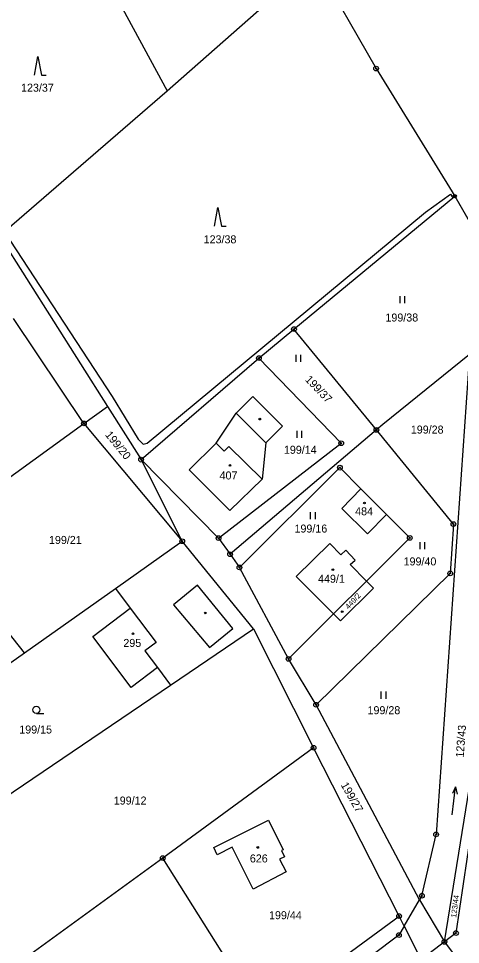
# Model space of a CAD drawing. Extents: x -445050 to -440454, y -1134563 to -1129741.
# Drawn here: x -442125.8 to -442032, y -1130424.7 to -1130227.9 of the extents above; entities that cross this region are included whole.
import ezdxf

# ---------------------------------------------------------------- set-up
doc = ezdxf.new("R2010")
doc.units = 0
for name, color, linetype in [('Vrstva 1', 7, 'Continuous'), ('Vrstva 16', 7, 'Continuous'), ('Vrstva 18', 7, 'Continuous'), ('Vrstva 19', 7, 'Continuous'), ('Vrstva 24', 7, 'Continuous'), ('Vrstva 25', 7, 'Continuous'), ('Vrstva 3', 7, 'Continuous'), ('Vrstva 37', 7, 'Continuous'), ('Vrstva 4', 7, 'Continuous'), ('Vrstva 52', 7, 'Continuous'), ('Vrstva 6', 7, 'Continuous')]:
    doc.layers.add(name, color=color, linetype=linetype)

msp = doc.modelspace()

# ---------------------------------------------------------------- linework, layer by layer
at = {"layer": 'Vrstva 1'}
for points in [[(-442062.98, -1130215.68), (-442049.88, -1130238.57)], [(-442049.88, -1130238.57), (-442033.18, -1130265.67)], [(-442067.32, -1130293.93), (-442033.18, -1130265.67)], [(-442033.18, -1130265.67), (-442023.23, -1130283.02)], [(-442129.93, -1130274.13), (-442106.94, -1130310.35)], [(-442111.91, -1130313.95), (-442126.89, -1130291.66)], [(-442074.76, -1130300.09), (-442067.32, -1130293.93)], [(-442049.81, -1130315.35), (-442067.32, -1130293.93)], [(-442099.77, -1130321.66), (-442074.76, -1130300.09)], [(-442057.29, -1130318.17), (-442074.76, -1130300.09)], [(-442030.04, -1130299.3), (-442048.47, -1130314.21)], [(-442030.04, -1130299.3), (-442037.16, -1130401.29)], [(-442079.61, -1130311.75), (-442076.09, -1130308.24)], [(-442076.09, -1130308.24), (-442069.79, -1130314.57)], [(-442111.91, -1130313.95), (-442106.94, -1130310.35)], [(-442106.94, -1130310.35), (-442099.77, -1130321.66)], [(-442083.87, -1130318.13), (-442079.61, -1130311.75)], [(-442144.47, -1130337.53), (-442111.91, -1130313.95)], [(-442111.91, -1130313.95), (-442091.05, -1130339.01)], [(-442049.81, -1130315.35), (-442080.89, -1130341.77)], [(-442069.79, -1130314.57), (-442073.3, -1130318.09)], [(-442048.47, -1130314.21), (-442049.81, -1130315.35)], [(-442033.47, -1130335.34), (-442049.81, -1130315.35)], [(-442083.87, -1130318.13), (-442089.58, -1130323.84)], [(-442083.34, -1130338.34), (-442057.29, -1130318.17)], [(-442073.3, -1130318.09), (-442074.08, -1130325.81)], [(-442099.77, -1130321.66), (-442083.34, -1130338.34)], [(-442091.05, -1130339.01), (-442099.77, -1130321.66)], [(-442089.58, -1130323.84), (-442080.91, -1130332.48)], [(-442078.89, -1130344.57), (-442057.58, -1130323.36)], [(-442057.58, -1130323.36), (-442053.13, -1130327.85)], [(-442080.91, -1130332.48), (-442074.08, -1130325.81)], [(-442057.19, -1130332.02), (-442053.13, -1130327.85)], [(-442053.13, -1130327.85), (-442047.7, -1130333.31)], [(-442051.69, -1130337.41), (-442057.19, -1130332.02)], [(-442047.7, -1130333.31), (-442051.69, -1130337.41)], [(-442047.7, -1130333.31), (-442042.74, -1130338.3)], [(-442033.47, -1130335.34), (-442034.16, -1130345.84)], [(-442124.54, -1130362.67), (-442144.47, -1130337.53)], [(-442105.24, -1130349.04), (-442091.05, -1130339.01)], [(-442075.95, -1130357.63), (-442091.05, -1130339.01)], [(-442083.34, -1130338.34), (-442080.89, -1130341.77)], [(-442059.74, -1130339.51), (-442066.85, -1130346.48)], [(-442057.37, -1130341.91), (-442059.74, -1130339.51)], [(-442051.9, -1130347.45), (-442042.74, -1130338.3)], [(-442056.32, -1130340.9), (-442057.37, -1130341.91)], [(-442054.32, -1130342.99), (-442056.32, -1130340.9)], [(-442080.89, -1130341.77), (-442078.89, -1130344.57)], [(-442055.38, -1130343.92), (-442054.32, -1130342.99)], [(-442068.48, -1130364.01), (-442078.89, -1130344.57)], [(-442055.38, -1130343.92), (-442051.9, -1130347.45)], [(-442066.85, -1130346.48), (-442058.9, -1130354.44)], [(-442034.16, -1130345.84), (-442062.64, -1130373.74)], [(-442058.9, -1130354.44), (-442051.9, -1130347.45)], [(-442051.9, -1130347.45), (-442050.42, -1130348.94)], [(-442124.54, -1130362.67), (-442105.24, -1130349.04)], [(-442105.24, -1130349.04), (-442102.08, -1130353.18)], [(-442057.45, -1130355.89), (-442050.42, -1130348.94)], [(-442110.05, -1130359.2), (-442102.08, -1130353.18)], [(-442068.48, -1130364.01), (-442058.9, -1130354.44)], [(-442058.9, -1130354.44), (-442057.45, -1130355.89)], [(-442101.86, -1130370.04), (-442110.05, -1130359.2)], [(-442093.55, -1130369.56), (-442075.95, -1130357.63)], [(-442075.95, -1130357.63), (-442063.15, -1130382.88)], [(-442158.76, -1130386.85), (-442124.54, -1130362.67)], [(-442062.64, -1130373.74), (-442068.48, -1130364.01)], [(-442096.28, -1130365.83), (-442101.86, -1130370.04)], [(-442096.28, -1130365.83), (-442093.55, -1130369.56)], [(-442145.71, -1130404.93), (-442093.55, -1130369.56)], [(-442040.67, -1130415.17), (-442062.64, -1130373.74)], [(-442063.15, -1130382.88), (-442095.19, -1130406.3)], [(-442045.02, -1130418.63), (-442063.15, -1130382.88)], [(-442084.37, -1130404.08), (-442072.76, -1130398.24)], [(-442072.76, -1130398.24), (-442069.59, -1130404.53)], [(-442040.16, -1130414.3), (-442037.16, -1130401.29)], [(-442029.86, -1130401.29), (-442032.93, -1130422.24)], [(-442083.62, -1130405.59), (-442084.37, -1130404.08)], [(-442080.43, -1130403.98), (-442083.62, -1130405.59)], [(-442075.99, -1130412.9), (-442080.43, -1130403.98)], [(-442069.59, -1130404.53), (-442069.99, -1130404.73)], [(-442095.19, -1130406.3), (-442127.06, -1130429.59)], [(-442074.02, -1130440), (-442095.19, -1130406.3)], [(-442069.33, -1130406.02), (-442070.41, -1130406.56)], [(-442069.99, -1130404.73), (-442069.33, -1130406.02)], [(-442070.41, -1130406.56), (-442068.97, -1130409.24)], [(-442068.97, -1130409.24), (-442075.99, -1130412.9)], [(-442040.16, -1130414.3), (-442040.67, -1130415.17)], [(-442043.93, -1130420.76), (-442040.67, -1130415.17)], [(-442074.02, -1130440), (-442045.02, -1130418.63)], [(-442043.93, -1130420.76), (-442045.02, -1130418.63)], [(-442043.93, -1130420.76), (-442045.04, -1130422.66)], [(-442032.93, -1130422.24), (-442035.38, -1130424.12)], [(-442045.04, -1130422.66), (-442100.4, -1130464.42)], [(-442035.38, -1130424.12), (-442097.62, -1130471.91)], [(-442035.38, -1130424.12), (-442000.31, -1130471)]]:
    msp.add_lwpolyline(points, dxfattribs=at)
at = {"layer": 'Vrstva 24'}
for centre, radius in [((-442049.88, -1130238.57), 0.5), ((-442049.88, -1130238.57), 0.1), ((-442033.18, -1130265.67), 0.335), ((-442033.18, -1130265.67), 0.067), ((-442067.32, -1130293.93), 0.5), ((-442067.32, -1130293.93), 0.1), ((-442074.76, -1130300.09), 0.5), ((-442074.76, -1130300.09), 0.1), ((-442111.91, -1130313.95), 0.5), ((-442111.91, -1130313.95), 0.1), ((-442049.81, -1130315.35), 0.5), ((-442049.81, -1130315.35), 0.1), ((-442057.29, -1130318.17), 0.5), ((-442057.29, -1130318.17), 0.1), ((-442099.77, -1130321.66), 0.5), ((-442099.77, -1130321.66), 0.1), ((-442057.58, -1130323.36), 0.5), ((-442057.58, -1130323.36), 0.1), ((-442033.47, -1130335.34), 0.5), ((-442033.47, -1130335.34), 0.1), ((-442091.05, -1130339.01), 0.5), ((-442091.05, -1130339.01), 0.1), ((-442083.34, -1130338.34), 0.5), ((-442083.34, -1130338.34), 0.1), ((-442042.74, -1130338.3), 0.5), ((-442042.74, -1130338.3), 0.1), ((-442080.89, -1130341.77), 0.5), ((-442080.89, -1130341.77), 0.1), ((-442078.89, -1130344.57), 0.5), ((-442078.89, -1130344.57), 0.1), ((-442034.16, -1130345.84), 0.5), ((-442034.16, -1130345.84), 0.1), ((-442068.48, -1130364.01), 0.5), ((-442068.48, -1130364.01), 0.1), ((-442062.64, -1130373.74), 0.5), ((-442062.64, -1130373.74), 0.1), ((-442063.15, -1130382.88), 0.5), ((-442063.15, -1130382.88), 0.1), ((-442037.16, -1130401.29), 0.5), ((-442037.16, -1130401.29), 0.1), ((-442095.19, -1130406.3), 0.5), ((-442095.19, -1130406.3), 0.1), ((-442040.16, -1130414.3), 0.5), ((-442040.16, -1130414.3), 0.1), ((-442045.02, -1130418.63), 0.5), ((-442045.02, -1130418.63), 0.1), ((-442045.04, -1130422.66), 0.5), ((-442032.93, -1130422.24), 0.5), ((-442032.93, -1130422.24), 0.1), ((-442045.04, -1130422.66), 0.1), ((-442035.38, -1130424.12), 0.5), ((-442035.38, -1130424.12), 0.1)]:
    msp.add_circle(centre, radius, dxfattribs=at)
at = {"layer": 'Vrstva 25'}
for p, q in [((-442044.81, -1130288.39), (-442044.81, -1130286.89)), ((-442043.81, -1130288.39), (-442043.81, -1130286.89)), ((-442066.86, -1130300.86), (-442066.86, -1130299.36)), ((-442065.86, -1130300.86), (-442065.86, -1130299.36)), ((-442066.64, -1130317.05), (-442066.64, -1130315.55)), ((-442065.64, -1130317.05), (-442065.64, -1130315.55)), ((-442063.78, -1130334.29), (-442063.78, -1130332.79)), ((-442062.78, -1130334.29), (-442062.78, -1130332.79)), ((-442040.52, -1130340.7), (-442040.52, -1130339.2)), ((-442039.52, -1130340.7), (-442039.52, -1130339.2)), ((-442048.78, -1130372.45), (-442048.78, -1130370.95)), ((-442047.78, -1130372.45), (-442047.78, -1130370.95)), ((-442122.01, -1130375.56), (-442120.41, -1130375.56))]:
    msp.add_line(p, q, dxfattribs=at)
for points in [[(-442122.43, -1130239.98), (-442121.73, -1130235.98), (-442120.93, -1130239.98), (-442119.93, -1130239.98)], [(-442084.19, -1130272.08), (-442083.49, -1130268.08), (-442082.69, -1130272.08), (-442081.69, -1130272.08)], [(-442033.75, -1130397.15), (-442033.01, -1130391.19), (-442033.69, -1130392.62)], [(-442033.01, -1130391.19), (-442032.7, -1130392.74)]]:
    msp.add_lwpolyline(points, dxfattribs=at)
for centre, radius in [((-442074.57, -1130313.05), 0.175), ((-442080.92, -1130322.9), 0.175), ((-442052.36, -1130330.87), 0.175), ((-442059.06, -1130345.04), 0.175), ((-442086.15, -1130354.24), 0.175), ((-442057.09, -1130353.95), 0.175), ((-442101.51, -1130358.66), 0.175), ((-442122.01, -1130374.81), 0.75), ((-442075, -1130404.06), 0.175)]:
    msp.add_circle(centre, radius, dxfattribs=at)
at = {"layer": 'Vrstva 3'}
for points in [[(-442083.87, -1130318.13), (-442089.58, -1130323.84)], [(-442082.12, -1130319.89), (-442083.87, -1130318.13)], [(-442081.14, -1130318.9), (-442082.12, -1130319.89)], [(-442074.08, -1130325.81), (-442081.14, -1130318.9)], [(-442089.58, -1130323.84), (-442080.91, -1130332.48)], [(-442080.91, -1130332.48), (-442074.08, -1130325.81)], [(-442057.19, -1130332.02), (-442053.13, -1130327.85)], [(-442053.13, -1130327.85), (-442047.7, -1130333.31)], [(-442051.69, -1130337.41), (-442057.19, -1130332.02)], [(-442047.7, -1130333.31), (-442051.69, -1130337.41)], [(-442059.74, -1130339.51), (-442066.85, -1130346.48)], [(-442057.37, -1130341.91), (-442059.74, -1130339.51)], [(-442056.32, -1130340.9), (-442057.37, -1130341.91)], [(-442054.32, -1130342.99), (-442056.32, -1130340.9)], [(-442055.38, -1130343.92), (-442054.32, -1130342.99)], [(-442055.38, -1130343.92), (-442051.9, -1130347.45)], [(-442066.85, -1130346.48), (-442058.9, -1130354.44)], [(-442051.9, -1130347.45), (-442050.42, -1130348.94)], [(-442057.45, -1130355.89), (-442050.42, -1130348.94)], [(-442110.05, -1130359.2), (-442102.08, -1130353.18)], [(-442102.08, -1130353.18), (-442096.56, -1130360.49)], [(-442058.9, -1130354.44), (-442057.45, -1130355.89)], [(-442101.86, -1130370.04), (-442110.05, -1130359.2)], [(-442096.56, -1130360.49), (-442098.97, -1130362.28)], [(-442098.97, -1130362.28), (-442096.28, -1130365.83)], [(-442096.28, -1130365.83), (-442101.86, -1130370.04)], [(-442084.37, -1130404.08), (-442072.76, -1130398.24)], [(-442072.76, -1130398.24), (-442069.59, -1130404.53)], [(-442083.62, -1130405.59), (-442084.37, -1130404.08)], [(-442080.43, -1130403.98), (-442083.62, -1130405.59)], [(-442075.99, -1130412.9), (-442080.43, -1130403.98)], [(-442069.59, -1130404.53), (-442069.99, -1130404.73)], [(-442069.33, -1130406.02), (-442070.41, -1130406.56)], [(-442069.99, -1130404.73), (-442069.33, -1130406.02)], [(-442070.41, -1130406.56), (-442068.97, -1130409.24)], [(-442068.97, -1130409.24), (-442075.99, -1130412.9)]]:
    msp.add_lwpolyline(points, dxfattribs=at)
at = {"layer": 'Vrstva 37'}
for centre in [(-442080.92, -1130322.9), (-442052.36, -1130330.87), (-442059.06, -1130345.04), (-442101.51, -1130358.66), (-442075, -1130404.06)]:
    msp.add_circle(centre, 0.175, dxfattribs=at)
at = {"layer": 'Vrstva 4'}
for points in [[(-442073.3, -1130318.09), (-442079.61, -1130311.75)], [(-442082.12, -1130319.89), (-442083.87, -1130318.13)], [(-442081.14, -1130318.9), (-442082.12, -1130319.89)], [(-442074.08, -1130325.81), (-442081.14, -1130318.9)], [(-442087.81, -1130348.31), (-442092.88, -1130352.48)], [(-442080.31, -1130357.5), (-442087.81, -1130348.31)], [(-442102.08, -1130353.18), (-442096.56, -1130360.49)], [(-442092.88, -1130352.48), (-442085.29, -1130361.56)], [(-442085.29, -1130361.56), (-442080.31, -1130357.5)], [(-442096.56, -1130360.49), (-442098.97, -1130362.28)], [(-442098.97, -1130362.28), (-442096.28, -1130365.83)]]:
    msp.add_lwpolyline(points, dxfattribs=at)
at = {"layer": 'Vrstva 52'}
msp.add_lwpolyline([(-442128.87, -1130273.22), (-442105.89, -1130308.24), (-442100.39, -1130317.32), (-442099.33, -1130318.39), (-442098.48, -1130318.17), (-442039.37, -1130269.07), (-442034.07, -1130265.25), (-442033.59, -1130266.01), (-442033.18, -1130265.67), (-442027.66, -1130275.3)], dxfattribs=at)
at = {"layer": 'Vrstva 6'}
for points in [[(-442119.05, -1130197.42), (-442094.25, -1130243.32)], [(-442094.25, -1130243.32), (-442062.98, -1130215.68)], [(-442129.93, -1130274.13), (-442094.25, -1130243.32)], [(-442035.38, -1130424.12), (-442028.61, -1130382.07)], [(-442040.67, -1130415.17), (-442035.38, -1130424.12)], [(-442043.93, -1130420.76), (-442041.1, -1130426.35)]]:
    msp.add_lwpolyline(points, dxfattribs=at)

# ---------------------------------------------------------------- texts
at = {"layer": 'Vrstva 16'}
msp.add_text('199/28', height=1.7, dxfattribs=at).set_placement((-442042.52, -1130316.12))
at = {"layer": 'Vrstva 18'}
for s, p in [('123/37', (-442125.26, -1130243.48)), ('123/38', (-442086.5, -1130275.7)), ('199/38', (-442047.91, -1130292.31)), ('199/14', (-442069.46, -1130320.41)), ('199/16', (-442067.21, -1130337.15)), ('199/21', (-442119.33, -1130339.57)), ('199/40', (-442044.05, -1130344.13)), ('199/28', (-442051.71, -1130375.74)), ('199/15', (-442125.64, -1130379.85)), ('199/12', (-442105.58, -1130394.94)), ('199/44', (-442072.62, -1130419.3))]:
    msp.add_text(s, height=1.7, dxfattribs=at).set_placement(p)
for s, height, rotation, p in [('199/37', 1.7, 313.7535, (-442065.09, -1130304.75)), ('199/20', 1.7, 309.2247, (-442107.51, -1130316.43)), ('123/43', 1.7, 85.5756, (-442031.31, -1130385.03)), ('199/27', 1.7, 299.6145, (-442057.45, -1130390.77)), ('123/44', 1.14, 82.7685, (-442032.89, -1130419.01))]:
    msp.add_text(s, height=height, rotation=rotation, dxfattribs=at).set_placement(p)
at = {"layer": 'Vrstva 19'}
for s, p in [('407', (-442083.12, -1130325.87)), ('484', (-442054.34, -1130333.48)), ('449/1', (-442062.21, -1130347.81)), ('295', (-442103.54, -1130361.45)), ('626', (-442076.69, -1130407.24))]:
    msp.add_text(s, height=1.7, dxfattribs=at).set_placement(p)
msp.add_text('449/2', height=1.14, rotation=47.0454, dxfattribs=at).set_placement((-442055.74, -1130353.55))

doc.saveas('drawing.dxf')
